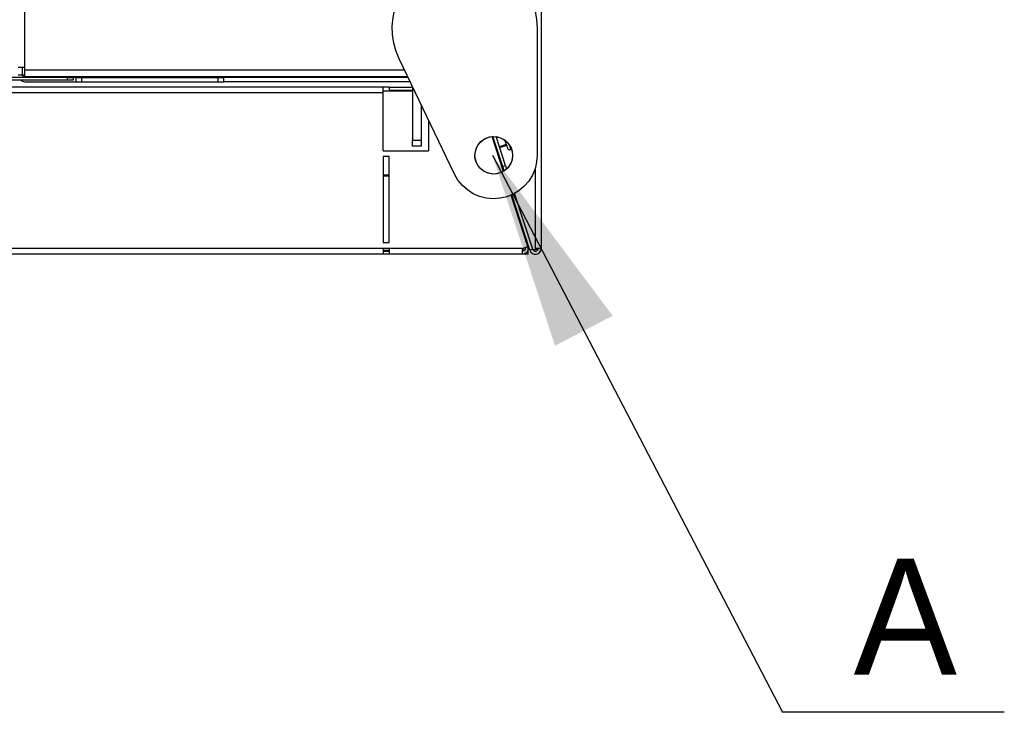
# Model space of a CAD drawing. Header units: millimetres. Extents: x 0 to 39025, y -31299 to 8400.
# Tile 353 of 382: x 15155 to 15495, y 3834 to 4073. Entities that reach past the tile are written whole.
import ezdxf

# ---------------------------------------------------------------- set-up
doc = ezdxf.new("R2010")
doc.units = ezdxf.units.MM
doc.layers.add('ANOTACIJE', color=7, linetype='Continuous')
doc.styles.add('SLDTEXTSTYLE1', font='Montserrat-Regular.ttf')
doc.styles.get("Standard").update_dxf_attribs({"font": 'Montserrat-Regular.ttf'})
doc.dimstyles.new('SLDDIMSTYLE3', dxfattribs={"dimtxt": 0.18, "dimasz": 3.414889, "dimexe": 0, "dimexo": 0.0625, "dimgap": 0, "dimtad": 0, "dimtih": 1, "dimtoh": 1, "dimdec": 0, "dimrnd": 1e-09, "dimzin": 0, "dimdsep": 46, "dimtxsty": 'Standard', "dimsah": 1, "dimcen": 0.09, "dimadec": 0, "dimazin": 0, "dimtfac": 3.414889, "dimtdec": 0, "dimtofl": 0, "dimtmove": 0, "dimatfit": 3, "dimfxl": 1, "dimfrac": 2, "dimtolj": 1, "dimtzin": 0, "dimarcsym": 0})

# ---------------------------------------------------------------- blocks, each defined once
blk = doc.blocks.new('Adapt 2 (spodaj)')
blk.add_circle((1133.61, 34.13), 6.47)
at = {"lineweight": 25}
for points in [[(1150, 712.98), (1150, 712.98), (1150, 1.98), (1150, 1.98)], [(971.8, 64.38), (971.8, 64.38), (971.8, 216.78), (971.8, 216.78)], [(1148.6, 77.99), (1148.6, 77.99), (1148.6, 34.12), (1148.6, 34.12)], [(1120.08, 27.62), (1120.08, 27.62), (1101.07, 67.16), (1101.07, 67.16)], [(971, 61.83), (971, 61.83), (969.5, 61.83), (969.5, 61.83)], [(971, 61.83), (971, 61.83), (971, 64.38), (971, 64.38)], [(971.8, 61.83), (971.8, 61.83), (971, 61.83), (971, 61.83)], [(971.8, 63.63), (971.8, 63.63), (971.8, 64.38), (971.8, 64.38)], [(971.8, 63.63), (971.8, 63.63), (1102.77, 63.63), (1102.77, 63.63)], [(971.8, 61.33), (971.8, 61.33), (1103.87, 61.33), (1103.87, 61.33)], [(986.5, 60.02), (986.5, 60.02), (952.5, 60.02), (952.5, 60.02)], [(986.5, 61.03), (986.5, 61.03), (954.11, 61.03), (954.11, 61.03)], [(971.8, 59.53), (971.8, 59.53), (989.5, 59.53), (989.5, 59.53)], [(986.5, 60.02), (986.5, 60.02), (986.5, 61.03), (986.5, 61.03)], [(986.5, 61.03), (986.5, 61.03), (988.5, 61.03), (988.5, 61.03)], [(988.5, 60.02), (988.5, 60.02), (986.5, 60.02), (986.5, 60.02)], [(988.5, 61.03), (988.5, 61.03), (988.5, 60.02), (988.5, 60.02)], [(989.5, 61.03), (989.5, 61.03), (988.5, 61.03), (988.5, 61.03)], [(989.5, 59.53), (989.5, 59.53), (989.5, 61.03), (989.5, 61.03)], [(989.5, 61.03), (989.5, 61.03), (991.5, 61.03), (991.5, 61.03)], [(989.5, 59.53), (989.5, 59.53), (991.5, 59.53), (991.5, 59.53)], [(991.5, 59.53), (991.5, 59.53), (991.5, 61.03), (991.5, 61.03)], [(991.5, 61.03), (991.5, 61.03), (1038.48, 61.03), (1038.48, 61.03)], [(991.5, 59.53), (991.5, 59.53), (1038.48, 59.53), (1038.48, 59.53)], [(1038.48, 59.53), (1038.48, 59.53), (1038.48, 61.03), (1038.48, 61.03)], [(1038.48, 61.03), (1038.48, 61.03), (1040.48, 61.03), (1040.48, 61.03)], [(1038.48, 59.53), (1038.48, 59.53), (1040.48, 59.53), (1040.48, 59.53)], [(1040.48, 59.53), (1040.48, 59.53), (1040.48, 61.03), (1040.48, 61.03)], [(1104.02, 61.03), (1104.02, 61.03), (1040.48, 61.03), (1040.48, 61.03)], [(1104.74, 59.53), (1104.74, 59.53), (1040.48, 59.53), (1040.48, 59.53)], [(1095.49, 57.66), (1095.49, 57.66), (959.49, 57.66), (959.49, 57.66)], [(1095.49, 55.66), (1095.49, 55.66), (959.49, 55.66), (959.49, 55.66)], [(1097.49, 57.65), (1097.49, 57.65), (1095.49, 57.65), (1095.49, 57.65)], [(1105.6, 56.27), (1105.6, 56.27), (1095.49, 56.27), (1095.49, 56.27)], [(1095.49, 35.66), (1095.49, 35.66), (1095.49, 55.66), (1095.49, 55.66)], [(1097.49, 57.66), (1097.49, 57.66), (1097.49, 56.66), (1097.49, 56.66)], [(1097.49, 57.66), (1097.49, 57.66), (1105.6, 57.66), (1105.6, 57.66)], [(1097.49, 56.66), (1097.49, 56.66), (1105.6, 56.66), (1105.6, 56.66)], [(1105.6, 57.74), (1105.6, 57.74), (1105.6, 39.33), (1105.6, 39.33)], [(1108.6, 51.5), (1108.6, 51.5), (1108.6, 39.33), (1108.6, 39.33)], [(1111.1, 46.3), (1111.1, 46.3), (1111.1, 35.66), (1111.1, 35.66)], [(1105.6, 39.33), (1105.6, 39.33), (1108.6, 39.33), (1108.6, 39.33)], [(1105.6, 37.33), (1105.6, 37.33), (1105.6, 39.33), (1105.6, 39.33)], [(1108.6, 39.33), (1108.6, 39.33), (1108.6, 37.33), (1108.6, 37.33)], [(1136.95, 28.55), (1136.95, 28.55), (1133.03, 40.59), (1133.03, 40.59)], [(1133.03, 40.59), (1133.03, 40.59), (1135, 34.56), (1135, 34.56)], [(1137.2, 28.71), (1137.2, 28.71), (1133.33, 40.61), (1133.33, 40.61)], [(1136.71, 30.24), (1136.71, 30.24), (1133.34, 40.61), (1133.34, 40.61)], [(1137.66, 30.55), (1137.66, 30.55), (1134.41, 40.57), (1134.41, 40.57)], [(1137.94, 37.81), (1137.94, 37.81), (1135.56, 37.03), (1135.56, 37.03)], [(1135.65, 36.76), (1135.65, 36.76), (1138.02, 37.54), (1138.02, 37.54)], [(1095.49, 35.66), (1095.49, 35.66), (1111.1, 35.66), (1111.1, 35.66)], [(1108.6, 37.33), (1108.6, 37.33), (1105.6, 37.33), (1105.6, 37.33)], [(1135, 34.56), (1135, 34.56), (1134.99, 34.56), (1134.99, 34.56)], [(1135.61, 32.66), (1135.61, 32.66), (1135, 34.56), (1135, 34.56)], [(1095.49, 33.66), (1095.49, 33.66), (1095.49, 3.98), (1095.49, 3.98)], [(1097.49, 33.66), (1097.49, 33.66), (1095.49, 33.66), (1095.49, 33.66)], [(1097.49, 3.98), (1097.49, 3.98), (1097.49, 33.66), (1097.49, 33.66)], [(1135.61, 32.66), (1135.61, 32.66), (1135.61, 32.66), (1135.61, 32.66)], [(1097.49, 27.32), (1097.49, 27.32), (1095.49, 27.32), (1095.49, 27.32)], [(1136.71, 30.24), (1136.71, 30.24), (1137.66, 30.55), (1137.66, 30.55)], [(1137.21, 28.71), (1137.21, 28.71), (1136.71, 30.24), (1136.71, 30.24)], [(1137.66, 30.55), (1137.66, 30.55), (1138.04, 29.38), (1138.04, 29.38)], [(1147.9, 29.59), (1147.9, 29.59), (1147.9, 1.98), (1147.9, 1.98)], [(1095.49, 27.04), (1095.49, 27.04), (1097.49, 27.04), (1097.49, 27.04)], [(1146.09, 1.34), (1146.09, 1.34), (1139.87, 20.49), (1139.87, 20.49)], [(1146.09, 1.36), (1146.09, 1.36), (1139.88, 20.5), (1139.88, 20.5)], [(1147.05, 1.67), (1147.05, 1.67), (1140.78, 20.95), (1140.78, 20.95)], [(1145.38, 2.6), (1145.38, 2.6), (1139.6, 20.37), (1139.6, 20.37)], [(1095.49, 3.98), (1095.49, 3.98), (1097.49, 3.98), (1097.49, 3.98)], [(1145.47, 3.26), (1145.47, 3.26), (1145.01, 3.72), (1145.01, 3.72)], [(1145.48, 3.23), (1145.48, 3.23), (1145.02, 3.69), (1145.02, 3.69)], [(1095.49, 1.98), (1095.49, 1.98), (959.49, 1.98), (959.49, 1.98)], [(1097.49, 1.98), (1097.49, 1.98), (1095.49, 1.98), (1095.49, 1.98)], [(1095.49, 1.4), (1095.49, 1.4), (1097.49, 1.4), (1097.49, 1.4)], [(1095.49, 0.98), (1095.49, 0.98), (1097.49, 0.98), (1097.49, 0.98)], [(1143.48, 1.98), (1143.48, 1.98), (1097.49, 1.98), (1097.49, 1.98)], [(1143.48, 1.98), (1143.48, 1.98), (1145.38, 2.6), (1145.38, 2.6)], [(1144.29, 1.4), (1144.29, 1.4), (1143.48, 1.4), (1143.48, 1.4)], [(1145.5, 0), (1145.5, 0), (1143.48, 0), (1143.48, 0)], [(1144.33, 2.25), (1144.33, 2.25), (1144.46, 1.84), (1144.46, 1.84)], [(1144.46, 2.1), (1144.46, 2.1), (1144.38, 2.1), (1144.38, 2.1)], [(1145.18, 3.2), (1145.18, 3.2), (1145.5, 2.88), (1145.5, 2.88)], [(1145.5, 2.88), (1145.5, 2.88), (1145.28, 2.88), (1145.28, 2.88)], [(1145.6, 2.86), (1145.6, 2.86), (1145.5, 2.86), (1145.5, 2.86)], [(1145.6, 2.86), (1145.6, 2.86), (1145.5, 2.86), (1145.5, 2.86)], [(1145.61, 2.83), (1145.61, 2.83), (1145.5, 2.83), (1145.5, 2.83)], [(1147.05, 1.67), (1147.05, 1.67), (1146.09, 1.36), (1146.09, 1.36)], [(1146.09, 1.34), (1146.09, 1.34), (1146.09, 1.36), (1146.09, 1.36)], [(1146.1, 1.34), (1146.1, 1.34), (1146.09, 1.34), (1146.09, 1.34)], [(1147.11, 1.51), (1147.11, 1.51), (1148, 1.64), (1148, 1.64)], [(1148, 1.62), (1148, 1.62), (1147.12, 1.49), (1147.12, 1.49)], [(1148, 1.98), (1148, 1.98), (1148, 1.64), (1148, 1.64)], [(1148, 1.62), (1148, 1.62), (1148, 1.64), (1148, 1.64)], [(1095.49, -0.02), (1095.49, -0.02), (959.49, -0.02), (959.49, -0.02)], [(1097.49, -0.02), (1097.49, -0.02), (1095.49, -0.02), (1095.49, -0.02)], [(1143.48, -0.02), (1143.48, -0.02), (1097.49, -0.02), (1097.49, -0.02)]]:
    blk.add_open_spline(points, degree=3, dxfattribs=at)
for points, knots in [([(1101.07, 67.16), (1101.07, 67.16), (1099.93, 69.93), (1099.93, 69.93), (1099.93, 69.93), (1099.14, 72.81), (1099.14, 72.81), (1099.14, 72.81), (1098.7, 75.77), (1098.7, 75.77), (1098.7, 75.77), (1098.61, 78.75), (1098.61, 78.75), (1098.61, 78.75), (1098.88, 81.73), (1098.88, 81.73), (1098.88, 81.73), (1099.5, 84.66), (1099.5, 84.66), (1099.5, 84.66), (1100.47, 87.49), (1100.47, 87.49), (1100.47, 87.49), (1101.77, 90.18), (1101.77, 90.18), (1101.77, 90.18), (1103.38, 92.7), (1103.38, 92.7), (1103.38, 92.7), (1105.28, 95.01), (1105.28, 95.01), (1105.28, 95.01), (1107.44, 97.07), (1107.44, 97.07), (1107.44, 97.07), (1109.83, 98.86), (1109.83, 98.86), (1109.83, 98.86), (1112.42, 100.35), (1112.42, 100.35), (1112.42, 100.35), (1115.17, 101.53), (1115.17, 101.53), (1115.17, 101.53), (1118.04, 102.37), (1118.04, 102.37), (1118.04, 102.37), (1120.99, 102.86), (1120.99, 102.86), (1120.99, 102.86), (1123.98, 102.99), (1123.98, 102.99), (1123.98, 102.99), (1126.96, 102.77), (1126.96, 102.77), (1126.96, 102.77), (1129.9, 102.19), (1129.9, 102.19), (1129.9, 102.19), (1132.74, 101.26), (1132.74, 101.26), (1132.74, 101.26), (1135.45, 100.01), (1135.45, 100.01), (1135.45, 100.01), (1137.99, 98.43), (1137.99, 98.43), (1137.99, 98.43), (1140.33, 96.57), (1140.33, 96.57), (1140.33, 96.57), (1142.43, 94.44), (1142.43, 94.44), (1142.43, 94.44), (1144.26, 92.07), (1144.26, 92.07), (1144.26, 92.07), (1145.79, 89.51), (1145.79, 89.51), (1145.79, 89.51), (1147, 86.78), (1147, 86.78), (1147, 86.78), (1147.89, 83.92), (1147.89, 83.92), (1147.89, 83.92), (1148.42, 80.98), (1148.42, 80.98), (1148.42, 80.98), (1148.6, 77.99), (1148.6, 77.99)], [0, 0, 0, 0, 1, 1, 1, 2, 2, 2, 3, 3, 3, 4, 4, 4, 5, 5, 5, 6, 6, 6, 7, 7, 7, 8, 8, 8, 9, 9, 9, 10, 10, 10, 11, 11, 11, 12, 12, 12, 13, 13, 13, 14, 14, 14, 15, 15, 15, 16, 16, 16, 17, 17, 17, 18, 18, 18, 19, 19, 19, 20, 20, 20, 21, 21, 21, 22, 22, 22, 23, 23, 23, 24, 24, 24, 25, 25, 25, 26, 26, 26, 27, 27, 27, 28, 28, 28, 29, 29, 29, 30, 30, 30, 30]), ([(971.8, 64.38), (971.8, 64.38), (971.35, 64.38), (971.35, 64.38), (971.35, 64.38), (970.92, 64.38), (970.92, 64.38), (970.92, 64.38), (970.52, 64.38), (970.52, 64.38), (970.52, 64.38), (970.17, 64.38), (970.17, 64.38), (970.17, 64.38), (969.89, 64.38), (969.89, 64.38), (969.89, 64.38), (969.67, 64.38), (969.67, 64.38), (969.67, 64.38), (969.54, 64.38), (969.54, 64.38), (969.54, 64.38), (969.5, 64.38), (969.5, 64.38)], [0, 0, 0, 0, 1, 1, 1, 2, 2, 2, 3, 3, 3, 4, 4, 4, 5, 5, 5, 6, 6, 6, 7, 7, 7, 8, 8, 8, 8]), ([(971, 61.83), (971, 61.83), (971.02, 61.67), (971.02, 61.67), (971.02, 61.67), (971.06, 61.52), (971.06, 61.52), (971.06, 61.52), (971.14, 61.38), (971.14, 61.38), (971.14, 61.38), (971.23, 61.26), (971.23, 61.26), (971.23, 61.26), (971.35, 61.16), (971.35, 61.16), (971.35, 61.16), (971.49, 61.09), (971.49, 61.09), (971.49, 61.09), (971.64, 61.04), (971.64, 61.04), (971.64, 61.04), (971.8, 61.03), (971.8, 61.03)], [0, 0, 0, 0, 1, 1, 1, 2, 2, 2, 3, 3, 3, 4, 4, 4, 5, 5, 5, 6, 6, 6, 7, 7, 7, 8, 8, 8, 8]), ([(971.8, 61.33), (971.8, 61.33), (971.8, 61.37), (971.8, 61.37), (971.8, 61.37), (971.8, 61.5), (971.8, 61.5), (971.8, 61.5), (971.8, 61.71), (971.8, 61.71), (971.8, 61.71), (971.8, 62), (971.8, 62), (971.8, 62), (971.8, 62.35), (971.8, 62.35), (971.8, 62.35), (971.8, 62.74), (971.8, 62.74), (971.8, 62.74), (971.8, 63.18), (971.8, 63.18), (971.8, 63.18), (971.8, 63.63), (971.8, 63.63)], [0, 0, 0, 0, 1, 1, 1, 2, 2, 2, 3, 3, 3, 4, 4, 4, 5, 5, 5, 6, 6, 6, 7, 7, 7, 8, 8, 8, 8]), ([(1003.19, 61.33), (1003.19, 61.33), (1003.33, 61.26), (1003.33, 61.26), (1003.33, 61.26), (1003.6, 61.16), (1003.6, 61.16), (1003.6, 61.16), (1003.91, 61.09), (1003.91, 61.09), (1003.91, 61.09), (1004.25, 61.04), (1004.25, 61.04), (1004.25, 61.04), (1004.6, 61.03), (1004.6, 61.03)], [0, 0, 0, 0, 1, 1, 1, 2, 2, 2, 3, 3, 3, 4, 4, 4, 5, 5, 5, 5]), ([(1014.5, 61.33), (1014.5, 61.33), (1014.5, 61.26), (1014.5, 61.26), (1014.5, 61.26), (1014.5, 61.16), (1014.5, 61.16), (1014.5, 61.16), (1014.5, 61.09), (1014.5, 61.09), (1014.5, 61.09), (1014.5, 61.04), (1014.5, 61.04), (1014.5, 61.04), (1014.5, 61.03), (1014.5, 61.03)], [0, 0, 0, 0, 1, 1, 1, 2, 2, 2, 3, 3, 3, 4, 4, 4, 5, 5, 5, 5]), ([(1072.2, 61.03), (1072.2, 61.03), (1072.2, 61.04), (1072.2, 61.04), (1072.2, 61.04), (1072.2, 61.09), (1072.2, 61.09), (1072.2, 61.09), (1072.2, 61.16), (1072.2, 61.16), (1072.2, 61.16), (1072.2, 61.26), (1072.2, 61.26), (1072.2, 61.26), (1072.2, 61.33), (1072.2, 61.33)], [0, 0, 0, 0, 1, 1, 1, 2, 2, 2, 3, 3, 3, 4, 4, 4, 5, 5, 5, 5]), ([(1077.2, 61.33), (1077.2, 61.33), (1077.2, 61.26), (1077.2, 61.26), (1077.2, 61.26), (1077.2, 61.16), (1077.2, 61.16), (1077.2, 61.16), (1077.2, 61.09), (1077.2, 61.09), (1077.2, 61.09), (1077.2, 61.04), (1077.2, 61.04), (1077.2, 61.04), (1077.2, 61.03), (1077.2, 61.03)], [0, 0, 0, 0, 1, 1, 1, 2, 2, 2, 3, 3, 3, 4, 4, 4, 5, 5, 5, 5]), ([(970.37, 60.02), (970.37, 60.02), (970.52, 59.92), (970.52, 59.92), (970.52, 59.92), (970.92, 59.7), (970.92, 59.7), (970.92, 59.7), (971.35, 59.57), (971.35, 59.57), (971.35, 59.57), (971.8, 59.53), (971.8, 59.53)], [0, 0, 0, 0, 1, 1, 1, 2, 2, 2, 3, 3, 3, 4, 4, 4, 4]), ([(1095.49, 55.66), (1095.49, 55.66), (1095.49, 56.05), (1095.49, 56.05), (1095.49, 56.05), (1095.49, 56.42), (1095.49, 56.42), (1095.49, 56.42), (1095.49, 56.77), (1095.49, 56.77), (1095.49, 56.77), (1095.49, 57.07), (1095.49, 57.07), (1095.49, 57.07), (1095.49, 57.32), (1095.49, 57.32), (1095.49, 57.32), (1095.49, 57.51), (1095.49, 57.51), (1095.49, 57.51), (1095.49, 57.62), (1095.49, 57.62), (1095.49, 57.62), (1095.49, 57.66), (1095.49, 57.66)], [0, 0, 0, 0, 1, 1, 1, 2, 2, 2, 3, 3, 3, 4, 4, 4, 5, 5, 5, 6, 6, 6, 7, 7, 7, 8, 8, 8, 8]), ([(1139.94, 35.56), (1139.94, 35.56), (1139.43, 36.99), (1139.43, 36.99), (1139.43, 36.99), (1138.61, 38.25), (1138.61, 38.25), (1138.61, 38.25), (1137.53, 39.3), (1137.53, 39.3), (1137.53, 39.3), (1136.22, 40.06), (1136.22, 40.06), (1136.22, 40.06), (1134.78, 40.51), (1134.78, 40.51), (1134.78, 40.51), (1133.27, 40.61), (1133.27, 40.61), (1133.27, 40.61), (1131.79, 40.36), (1131.79, 40.36), (1131.79, 40.36), (1130.4, 39.78), (1130.4, 39.78), (1130.4, 39.78), (1129.18, 38.88), (1129.18, 38.88), (1129.18, 38.88), (1128.2, 37.74), (1128.2, 37.74), (1128.2, 37.74), (1127.51, 36.39), (1127.51, 36.39), (1127.51, 36.39), (1127.15, 34.93), (1127.15, 34.93), (1127.15, 34.93), (1127.14, 33.42), (1127.14, 33.42), (1127.14, 33.42), (1127.47, 31.95), (1127.47, 31.95), (1127.47, 31.95), (1128.14, 30.59), (1128.14, 30.59), (1128.14, 30.59), (1129.1, 29.43), (1129.1, 29.43), (1129.1, 29.43), (1130.3, 28.52), (1130.3, 28.52), (1130.3, 28.52), (1131.68, 27.91), (1131.68, 27.91), (1131.68, 27.91), (1133.17, 27.63), (1133.17, 27.63), (1133.17, 27.63), (1134.67, 27.71), (1134.67, 27.71), (1134.67, 27.71), (1136.12, 28.13), (1136.12, 28.13), (1136.12, 28.13), (1137.43, 28.87), (1137.43, 28.87), (1137.43, 28.87), (1138.54, 29.9), (1138.54, 29.9), (1138.54, 29.9), (1139.38, 31.15), (1139.38, 31.15), (1139.38, 31.15), (1139.91, 32.56), (1139.91, 32.56), (1139.91, 32.56), (1140.1, 34.06), (1140.1, 34.06), (1140.1, 34.06), (1139.94, 35.56), (1139.94, 35.56)], [0, 0, 0, 0, 1, 1, 1, 2, 2, 2, 3, 3, 3, 4, 4, 4, 5, 5, 5, 6, 6, 6, 7, 7, 7, 8, 8, 8, 9, 9, 9, 10, 10, 10, 11, 11, 11, 12, 12, 12, 13, 13, 13, 14, 14, 14, 15, 15, 15, 16, 16, 16, 17, 17, 17, 18, 18, 18, 19, 19, 19, 20, 20, 20, 21, 21, 21, 22, 22, 22, 23, 23, 23, 24, 24, 24, 25, 25, 25, 26, 26, 26, 27, 27, 27, 27]), ([(1137.42, 39.37), (1137.42, 39.37), (1137.47, 39.25), (1137.47, 39.25), (1137.47, 39.25), (1137.81, 38.18), (1137.81, 38.18), (1137.81, 38.18), (1138.08, 37.37), (1138.08, 37.37), (1138.08, 37.37), (1138.24, 36.86), (1138.24, 36.86), (1138.24, 36.86), (1138.3, 36.68), (1138.3, 36.68)], [0, 0, 0, 0, 1, 1, 1, 2, 2, 2, 3, 3, 3, 4, 4, 4, 5, 5, 5, 5]), ([(1138.82, 37.99), (1138.82, 37.99), (1138.99, 37.45), (1138.99, 37.45), (1138.99, 37.45), (1139.24, 36.68), (1139.24, 36.68), (1139.24, 36.68), (1139.39, 36.23), (1139.39, 36.23), (1139.39, 36.23), (1139.43, 36.11), (1139.43, 36.11)], [0, 0, 0, 0, 1, 1, 1, 2, 2, 2, 3, 3, 3, 4, 4, 4, 4]), ([(1148.6, 34.12), (1148.6, 34.12), (1148.41, 31.75), (1148.41, 31.75), (1148.41, 31.75), (1147.85, 29.44), (1147.85, 29.44), (1147.85, 29.44), (1146.93, 27.26), (1146.93, 27.26), (1146.93, 27.26), (1145.69, 25.23), (1145.69, 25.23), (1145.69, 25.23), (1144.13, 23.44), (1144.13, 23.44), (1144.13, 23.44), (1142.32, 21.91), (1142.32, 21.91), (1142.32, 21.91), (1140.28, 20.69), (1140.28, 20.69), (1140.28, 20.69), (1138.08, 19.8), (1138.08, 19.8), (1138.08, 19.8), (1135.77, 19.28), (1135.77, 19.28), (1135.77, 19.28), (1133.39, 19.12), (1133.39, 19.12), (1133.39, 19.12), (1131.03, 19.34), (1131.03, 19.34), (1131.03, 19.34), (1128.73, 19.93), (1128.73, 19.93), (1128.73, 19.93), (1126.55, 20.87), (1126.55, 20.87), (1126.55, 20.87), (1124.55, 22.15), (1124.55, 22.15), (1124.55, 22.15), (1122.78, 23.73), (1122.78, 23.73), (1122.78, 23.73), (1121.27, 25.57), (1121.27, 25.57), (1121.27, 25.57), (1120.08, 27.62), (1120.08, 27.62)], [0, 0, 0, 0, 1, 1, 1, 2, 2, 2, 3, 3, 3, 4, 4, 4, 5, 5, 5, 6, 6, 6, 7, 7, 7, 8, 8, 8, 9, 9, 9, 10, 10, 10, 11, 11, 11, 12, 12, 12, 13, 13, 13, 14, 14, 14, 15, 15, 15, 16, 16, 16, 17, 17, 17, 17]), ([(1138.3, 36.68), (1138.3, 36.68), (1138.37, 36.52), (1138.37, 36.52), (1138.37, 36.52), (1138.47, 36.38), (1138.47, 36.38), (1138.47, 36.38), (1138.6, 36.25), (1138.6, 36.25), (1138.6, 36.25), (1138.75, 36.16), (1138.75, 36.16), (1138.75, 36.16), (1138.91, 36.1), (1138.91, 36.1), (1138.91, 36.1), (1139.08, 36.06), (1139.08, 36.06), (1139.08, 36.06), (1139.26, 36.07), (1139.26, 36.07), (1139.26, 36.07), (1139.43, 36.11), (1139.43, 36.11)], [0, 0, 0, 0, 1, 1, 1, 2, 2, 2, 3, 3, 3, 4, 4, 4, 5, 5, 5, 6, 6, 6, 7, 7, 7, 8, 8, 8, 8]), ([(1139.43, 36.11), (1139.43, 36.11), (1139.59, 36.18), (1139.59, 36.18), (1139.59, 36.18), (1139.73, 36.27), (1139.73, 36.27)], [0, 0, 0, 0, 1, 1, 1, 2, 2, 2, 2]), ([(1095.49, 1.98), (1095.49, 1.98), (1095.49, 1.59), (1095.49, 1.59), (1095.49, 1.59), (1095.49, 1.21), (1095.49, 1.21), (1095.49, 1.21), (1095.49, 0.86), (1095.49, 0.86), (1095.49, 0.86), (1095.49, 0.56), (1095.49, 0.56), (1095.49, 0.56), (1095.49, 0.31), (1095.49, 0.31), (1095.49, 0.31), (1095.49, 0.13), (1095.49, 0.13), (1095.49, 0.13), (1095.49, 0.01), (1095.49, 0.01), (1095.49, 0.01), (1095.49, -0.02), (1095.49, -0.02)], [0, 0, 0, 0, 1, 1, 1, 2, 2, 2, 3, 3, 3, 4, 4, 4, 5, 5, 5, 6, 6, 6, 7, 7, 7, 8, 8, 8, 8]), ([(1097.49, 1.98), (1097.49, 1.98), (1097.49, 1.59), (1097.49, 1.59), (1097.49, 1.59), (1097.49, 1.21), (1097.49, 1.21), (1097.49, 1.21), (1097.49, 0.86), (1097.49, 0.86), (1097.49, 0.86), (1097.49, 0.56), (1097.49, 0.56), (1097.49, 0.56), (1097.49, 0.31), (1097.49, 0.31), (1097.49, 0.31), (1097.49, 0.13), (1097.49, 0.13), (1097.49, 0.13), (1097.49, 0.01), (1097.49, 0.01), (1097.49, 0.01), (1097.49, -0.02), (1097.49, -0.02)], [0, 0, 0, 0, 1, 1, 1, 2, 2, 2, 3, 3, 3, 4, 4, 4, 5, 5, 5, 6, 6, 6, 7, 7, 7, 8, 8, 8, 8]), ([(1145.38, 2.6), (1145.38, 2.6), (1145.47, 2.13), (1145.47, 2.13), (1145.47, 2.13), (1145.45, 1.67), (1145.45, 1.67), (1145.45, 1.67), (1145.32, 1.21), (1145.32, 1.21), (1145.32, 1.21), (1145.09, 0.8), (1145.09, 0.8), (1145.09, 0.8), (1144.78, 0.46), (1144.78, 0.46), (1144.78, 0.46), (1144.38, 0.19), (1144.38, 0.19), (1144.38, 0.19), (1143.94, 0.03), (1143.94, 0.03), (1143.94, 0.03), (1143.48, -0.02), (1143.48, -0.02)], [0, 0, 0, 0, 1, 1, 1, 2, 2, 2, 3, 3, 3, 4, 4, 4, 5, 5, 5, 6, 6, 6, 7, 7, 7, 8, 8, 8, 8]), ([(1144.43, 2.29), (1144.43, 2.29), (1144.47, 2.06), (1144.47, 2.06), (1144.47, 2.06), (1144.46, 1.82), (1144.46, 1.82), (1144.46, 1.82), (1144.4, 1.59), (1144.4, 1.59), (1144.4, 1.59), (1144.29, 1.39), (1144.29, 1.39), (1144.29, 1.39), (1144.13, 1.22), (1144.13, 1.22), (1144.13, 1.22), (1143.93, 1.09), (1143.93, 1.09), (1143.93, 1.09), (1143.71, 1.01), (1143.71, 1.01), (1143.71, 1.01), (1143.48, 0.98), (1143.48, 0.98)], [0, 0, 0, 0, 1, 1, 1, 2, 2, 2, 3, 3, 3, 4, 4, 4, 5, 5, 5, 6, 6, 6, 7, 7, 7, 8, 8, 8, 8]), ([(1143.48, -0.02), (1143.48, -0.02), (1143.48, 0.01), (1143.48, 0.01), (1143.48, 0.01), (1143.48, 0.13), (1143.48, 0.13), (1143.48, 0.13), (1143.48, 0.31), (1143.48, 0.31), (1143.48, 0.31), (1143.48, 0.56), (1143.48, 0.56), (1143.48, 0.56), (1143.48, 0.86), (1143.48, 0.86), (1143.48, 0.86), (1143.48, 1.21), (1143.48, 1.21), (1143.48, 1.21), (1143.48, 1.59), (1143.48, 1.59), (1143.48, 1.59), (1143.48, 1.98), (1143.48, 1.98)], [0, 0, 0, 0, 1, 1, 1, 2, 2, 2, 3, 3, 3, 4, 4, 4, 5, 5, 5, 6, 6, 6, 7, 7, 7, 8, 8, 8, 8]), ([(1145.5, 2.1), (1145.5, 2.1), (1145.5, 2.11), (1145.5, 2.11), (1145.5, 2.11), (1145.5, 2.16), (1145.5, 2.16), (1145.5, 2.16), (1145.5, 2.23), (1145.5, 2.23), (1145.5, 2.23), (1145.5, 2.33), (1145.5, 2.33), (1145.5, 2.33), (1145.5, 2.44), (1145.5, 2.44), (1145.5, 2.44), (1145.5, 2.58), (1145.5, 2.58), (1145.5, 2.58), (1145.5, 2.73), (1145.5, 2.73), (1145.5, 2.73), (1145.5, 2.88), (1145.5, 2.88)], [0, 0, 0, 0, 1, 1, 1, 2, 2, 2, 3, 3, 3, 4, 4, 4, 5, 5, 5, 6, 6, 6, 7, 7, 7, 8, 8, 8, 8]), ([(1145.5, 0), (1145.5, 0), (1145.5, 0.08), (1145.5, 0.08), (1145.5, 0.08), (1145.5, 0.31), (1145.5, 0.31), (1145.5, 0.31), (1145.5, 0.65), (1145.5, 0.65), (1145.5, 0.65), (1145.5, 1.05), (1145.5, 1.05), (1145.5, 1.05), (1145.5, 1.45), (1145.5, 1.45), (1145.5, 1.45), (1145.5, 1.79), (1145.5, 1.79), (1145.5, 1.79), (1145.5, 2.02), (1145.5, 2.02), (1145.5, 2.02), (1145.5, 2.1), (1145.5, 2.1)], [0, 0, 0, 0, 1, 1, 1, 2, 2, 2, 3, 3, 3, 4, 4, 4, 5, 5, 5, 6, 6, 6, 7, 7, 7, 8, 8, 8, 8]), ([(1146.09, 1.36), (1146.09, 1.36), (1146.43, 0.74), (1146.43, 0.74), (1146.43, 0.74), (1146.95, 0.27), (1146.95, 0.27), (1146.95, 0.27), (1147.61, 0.01), (1147.61, 0.01), (1147.61, 0.01), (1148.31, 0), (1148.31, 0), (1148.31, 0), (1148.98, 0.23), (1148.98, 0.23), (1148.98, 0.23), (1149.52, 0.68), (1149.52, 0.68), (1149.52, 0.68), (1149.87, 1.28), (1149.87, 1.28), (1149.87, 1.28), (1150, 1.98), (1150, 1.98)], [0, 0, 0, 0, 1, 1, 1, 2, 2, 2, 3, 3, 3, 4, 4, 4, 5, 5, 5, 6, 6, 6, 7, 7, 7, 8, 8, 8, 8]), ([(1147.05, 1.67), (1147.05, 1.67), (1147.21, 1.36), (1147.21, 1.36), (1147.21, 1.36), (1147.48, 1.13), (1147.48, 1.13), (1147.48, 1.13), (1147.8, 0.99), (1147.8, 0.99), (1147.8, 0.99), (1148.16, 0.99), (1148.16, 0.99), (1148.16, 0.99), (1148.49, 1.1), (1148.49, 1.1), (1148.49, 1.1), (1148.76, 1.33), (1148.76, 1.33), (1148.76, 1.33), (1148.94, 1.63), (1148.94, 1.63), (1148.94, 1.63), (1149, 1.98), (1149, 1.98)], [0, 0, 0, 0, 1, 1, 1, 2, 2, 2, 3, 3, 3, 4, 4, 4, 5, 5, 5, 6, 6, 6, 7, 7, 7, 8, 8, 8, 8]), ([(1150, 1.98), (1150, 1.98), (1149.92, 1.98), (1149.92, 1.98), (1149.92, 1.98), (1149.69, 1.98), (1149.69, 1.98), (1149.69, 1.98), (1149.35, 1.98), (1149.35, 1.98), (1149.35, 1.98), (1148.95, 1.98), (1148.95, 1.98), (1148.95, 1.98), (1148.55, 1.98), (1148.55, 1.98), (1148.55, 1.98), (1148.2, 1.98), (1148.2, 1.98), (1148.2, 1.98), (1147.98, 1.98), (1147.98, 1.98), (1147.98, 1.98), (1147.9, 1.98), (1147.9, 1.98)], [0, 0, 0, 0, 1, 1, 1, 2, 2, 2, 3, 3, 3, 4, 4, 4, 5, 5, 5, 6, 6, 6, 7, 7, 7, 8, 8, 8, 8]), ([(1148, 1.64), (1148, 1.64), (1148.38, 1.72), (1148.38, 1.72), (1148.38, 1.72), (1148.71, 1.8), (1148.71, 1.8), (1148.71, 1.8), (1148.92, 1.89), (1148.92, 1.89), (1148.92, 1.89), (1149, 1.98), (1149, 1.98)], [0, 0, 0, 0, 1, 1, 1, 2, 2, 2, 3, 3, 3, 4, 4, 4, 4]), ([(1148, 1.62), (1148, 1.62), (1148.77, 1.7), (1148.77, 1.7), (1148.77, 1.7), (1148.95, 1.73), (1148.95, 1.73)], [0, 0, 0, 0, 1, 1, 1, 2, 2, 2, 2])]:
    blk.add_open_spline(points, degree=3, knots=knots, dxfattribs=at)

msp = doc.modelspace()

# ---------------------------------------------------------------- linework, layer by layer
at = {"layer": 'ANOTACIJE', "color": 0}
msp.add_line((15494.67, 3833.72), (15418.17, 3833.72), dxfattribs=at)

# ---------------------------------------------------------------- block references
at = {"color": 1}
msp.add_blockref('Adapt 2 (spodaj)', (14184.86, 3991.86), dxfattribs=at)

# ---------------------------------------------------------------- texts
at = {"layer": 'ANOTACIJE', "color": 0, "insert": (15442.66, 3846.7), "char_height": 40, "attachment_point": 7, "style": 'SLDTEXTSTYLE1'}
msp.add_mtext('A', dxfattribs=at)

# ---------------------------------------------------------------- leaders
at = {"layer": 'ANOTACIJE', "color": 7}
msp.add_leader([(15318.02, 4026), (15418.17, 3833.72)], dimstyle='SLDDIMSTYLE3', override={"dimscale": 20}, dxfattribs=at)

doc.saveas('drawing.dxf')
